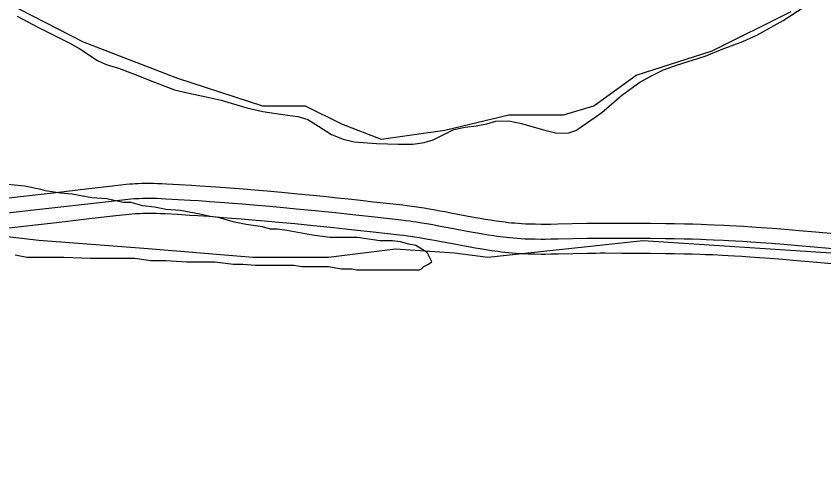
# Model space of a CAD drawing. Extents: x 3245246 to 3283090, y 806824 to 832173.
# Drawn here: x 3257603 to 3258412, y 828011 to 828483 of the extents above; entities that cross this region are included whole.
import ezdxf

# ---------------------------------------------------------------- set-up
doc = ezdxf.new("R2010")
doc.units = 0
for name, color, linetype in [('V-ROAD-CNTR', 7, 'Continuous'), ('V-SITE-VEGE', 7, 'Continuous'), ('V-TOPO-SHOR', 7, 'Continuous')]:
    doc.layers.add(name, color=color, linetype=linetype)

msp = doc.modelspace()

# ---------------------------------------------------------------- linework, layer by layer
at = {"layer": 'V-ROAD-CNTR'}
for points in [[(3258117.15, 828274.99), (3258113.22, 828275.14), (3258109.54, 828275.33), (3258105.96, 828275.58), (3258102.49, 828275.86), (3258099.12, 828276.18), (3258095.85, 828276.52), (3258092.68, 828276.89), (3258089.6, 828277.27), (3258086.6, 828277.67), (3258083.72, 828278.07), (3258078.05, 828278.92), (3258072.75, 828279.78), (3258067.75, 828280.63), (3258063.06, 828281.46), (3258054.19, 828283.1), (3258038.53, 828286.09), (3258032.61, 828287.21), (3258027.39, 828288.18), (3258022.82, 828289.01), (3258018.77, 828289.72), (3258011.72, 828290.91), (3258006.37, 828291.75), (3258002.35, 828292.35), (3257999.3, 828292.78), (3257994.74, 828293.37), (3257990.2, 828293.92), (3257960.71, 828297.21), (3257947.81, 828298.62), (3257935.72, 828299.93), (3257924.37, 828301.13), (3257913.73, 828302.24), (3257903.74, 828303.26), (3257885.03, 828305.11), (3257868.64, 828306.67), (3257854.28, 828307.97), (3257841.72, 828309.06), (3257830.71, 828309.98), (3257821.08, 828310.75), (3257812.64, 828311.4), (3257797.9, 828312.47), (3257786.82, 828313.22), (3257778.5, 828313.75), (3257766.04, 828314.5), (3257753.54, 828315.18), (3257748.63, 828315.41), (3257744.27, 828315.56), (3257740.43, 828315.65), (3257737.05, 828315.69), (3257734.07, 828315.69), (3257731.46, 828315.67), (3257729.13, 828315.62), (3257725.14, 828315.48), (3257722.09, 828315.33), (3257719.77, 828315.18), (3257716.35, 828314.9), (3257712.97, 828314.57), (3257699.25, 828313.04), (3257675.4, 828310.33), (3257639.68, 828306.21), (3257621.84, 828304.15), (3257604, 828302.13), (3257586.19, 828300.15)], [(3258116.58, 828260), (3258112.54, 828260.15), (3258108.62, 828260.36), (3258104.84, 828260.62), (3258101.18, 828260.92), (3258097.64, 828261.25), (3258094.21, 828261.61), (3258090.89, 828261.99), (3258087.68, 828262.39), (3258084.57, 828262.8), (3258081.57, 828263.23), (3258075.74, 828264.1), (3258070.29, 828264.98), (3258065.18, 828265.86), (3258060.39, 828266.7), (3258051.42, 828268.36), (3258035.73, 828271.35), (3258029.84, 828272.47), (3258024.69, 828273.43), (3258020.17, 828274.24), (3258016.22, 828274.94), (3258009.3, 828276.11), (3258004.11, 828276.92), (3258000.21, 828277.5), (3257997.28, 828277.91), (3257992.88, 828278.49), (3257988.48, 828279.02), (3257959.07, 828282.3), (3257946.19, 828283.71), (3257934.12, 828285.01), (3257922.81, 828286.21), (3257912.19, 828287.32), (3257902.24, 828288.33), (3257883.58, 828290.18), (3257867.25, 828291.73), (3257852.95, 828293.03), (3257840.44, 828294.12), (3257829.49, 828295.03), (3257819.91, 828295.8), (3257811.53, 828296.44), (3257796.85, 828297.51), (3257785.84, 828298.25), (3257777.58, 828298.78), (3257765.18, 828299.52), (3257752.79, 828300.2), (3257748.01, 828300.42), (3257743.83, 828300.57), (3257740.16, 828300.65), (3257736.95, 828300.69), (3257734.14, 828300.69), (3257731.69, 828300.67), (3257729.54, 828300.63), (3257725.78, 828300.5), (3257722.96, 828300.35), (3257720.85, 828300.22), (3257717.69, 828299.96), (3257714.54, 828299.65), (3257700.93, 828298.14), (3257677.11, 828295.43), (3257641.4, 828291.3), (3257623.54, 828289.25), (3257605.68, 828287.22), (3257587.82, 828285.24)], [(3258116.01, 828245.01), (3258111.85, 828245.17), (3258107.71, 828245.39), (3258103.72, 828245.66), (3258099.87, 828245.98), (3258096.16, 828246.32), (3258092.57, 828246.7), (3258089.11, 828247.1), (3258085.77, 828247.51), (3258082.54, 828247.94), (3258079.41, 828248.38), (3258073.43, 828249.28), (3258067.83, 828250.19), (3258062.61, 828251.08), (3258057.72, 828251.94), (3258048.65, 828253.62), (3258032.93, 828256.62), (3258027.07, 828257.72), (3258021.98, 828258.67), (3258017.53, 828259.48), (3258013.68, 828260.16), (3258006.89, 828261.3), (3258001.84, 828262.1), (3257998.07, 828262.66), (3257995.26, 828263.05), (3257991.02, 828263.61), (3257986.76, 828264.11), (3257957.42, 828267.39), (3257944.57, 828268.8), (3257932.53, 828270.1), (3257921.24, 828271.29), (3257910.65, 828272.4), (3257900.74, 828273.41), (3257882.13, 828275.25), (3257865.86, 828276.79), (3257851.63, 828278.09), (3257839.17, 828279.17), (3257828.27, 828280.08), (3257818.74, 828280.84), (3257810.41, 828281.48), (3257795.8, 828282.54), (3257784.85, 828283.29), (3257776.65, 828283.81), (3257764.33, 828284.55), (3257752.03, 828285.22), (3257747.4, 828285.43), (3257743.38, 828285.57), (3257739.89, 828285.66), (3257736.85, 828285.69), (3257734.21, 828285.69), (3257731.91, 828285.67), (3257729.94, 828285.63), (3257726.42, 828285.51), (3257723.83, 828285.38), (3257721.94, 828285.26), (3257719.04, 828285.02), (3257716.11, 828284.73), (3257702.6, 828283.23), (3257678.82, 828280.53), (3257643.12, 828276.4), (3257625.24, 828274.35), (3257607.35, 828272.32), (3257589.46, 828270.33)], [(3258422.61, 828265.31), (3258403.96, 828266.95), (3258387.64, 828268.35), (3258373.34, 828269.53), (3258360.81, 828270.52), (3258349.83, 828271.33), (3258340.21, 828272), (3258331.78, 828272.55), (3258324.41, 828273), (3258317.94, 828273.37), (3258312.27, 828273.67), (3258302.38, 828274.14), (3258294.94, 828274.45), (3258289.34, 828274.65), (3258280.96, 828274.91), (3258272.58, 828275.11), (3258262.56, 828275.29), (3258253.79, 828275.42), (3258238.49, 828275.59), (3258227.02, 828275.68), (3258209.84, 828275.76), (3258192.65, 828275.83), (3258187.81, 828275.83), (3258183.24, 828275.79), (3258174.76, 828275.66), (3258145.52, 828274.97), (3258138.33, 828274.85), (3258132.96, 828274.81), (3258128.98, 828274.8), (3258122.95, 828274.86), (3258120, 828274.91), (3258116.97, 828274.99)], [(3258421.26, 828250.37), (3258402.66, 828252), (3258386.38, 828253.4), (3258372.13, 828254.58), (3258359.67, 828255.56), (3258348.75, 828256.37), (3258339.2, 828257.04), (3258330.84, 828257.58), (3258323.52, 828258.03), (3258317.12, 828258.39), (3258311.52, 828258.69), (3258301.71, 828259.16), (3258294.35, 828259.46), (3258288.83, 828259.66), (3258280.55, 828259.92), (3258272.27, 828260.12), (3258262.31, 828260.3), (3258253.6, 828260.42), (3258238.36, 828260.59), (3258226.92, 828260.68), (3258209.77, 828260.76), (3258192.62, 828260.83), (3258187.87, 828260.83), (3258183.41, 828260.8), (3258175.06, 828260.66), (3258145.82, 828259.97), (3258138.51, 828259.85), (3258133.03, 828259.81), (3258128.91, 828259.8), (3258122.75, 828259.86), (3258119.66, 828259.92), (3258116.58, 828260)], [(3258419.91, 828235.43), (3258401.36, 828237.06), (3258385.12, 828238.46), (3258370.93, 828239.63), (3258358.52, 828240.61), (3258347.68, 828241.41), (3258338.19, 828242.07), (3258329.9, 828242.61), (3258322.64, 828243.05), (3258316.3, 828243.41), (3258310.76, 828243.71), (3258301.04, 828244.17), (3258293.77, 828244.47), (3258288.33, 828244.67), (3258280.14, 828244.92), (3258271.95, 828245.12), (3258262.07, 828245.3), (3258253.41, 828245.42), (3258238.22, 828245.59), (3258226.83, 828245.68), (3258209.7, 828245.76), (3258192.6, 828245.83), (3258187.93, 828245.83), (3258183.59, 828245.8), (3258175.36, 828245.67), (3258146.12, 828244.97), (3258138.69, 828244.85), (3258133.09, 828244.81), (3258128.85, 828244.8), (3258122.54, 828244.86), (3258119.33, 828244.92), (3258116.19, 828245)]]:
    msp.add_lwpolyline(points, dxfattribs=at)
at = {"layer": 'V-SITE-VEGE'}
for p, q in [((3258371.5, 828478.98), (3258392.45, 828492.53)), ((3257603.71, 828483.24), (3257624.38, 828472.32)), ((3258345.05, 828464.18), (3258371.5, 828478.98)), ((3257624.38, 828472.32), (3257655.67, 828456.54)), ((3258331.15, 828457.85), (3258345.05, 828464.18)), ((3257655.67, 828456.54), (3257666.47, 828450.41)), ((3258310.36, 828450.29), (3258331.15, 828457.85)), ((3257666.47, 828450.41), (3257684.06, 828438.94)), ((3258293.27, 828443.16), (3258310.36, 828450.29)), ((3257684.06, 828438.94), (3257692.79, 828434.97)), ((3258264.69, 828434.22), (3258293.27, 828443.16)), ((3257692.79, 828434.97), (3257705.19, 828431.13)), ((3257705.19, 828431.13), (3257720.37, 828425.63)), ((3258251.53, 828429.45), (3258264.69, 828434.22)), ((3257720.37, 828425.63), (3257741.28, 828417.34)), ((3258227.79, 828417.04), (3258239.41, 828423.6)), ((3258239.41, 828423.6), (3258251.53, 828429.45)), ((3257741.28, 828417.34), (3257761.33, 828409.6)), ((3258209.32, 828403.96), (3258227.79, 828417.04)), ((3257761.33, 828409.6), (3257775.68, 828406.06)), ((3257775.68, 828406.06), (3257793.02, 828402.44)), ((3257793.02, 828402.44), (3257808.25, 828399.05)), ((3257808.25, 828399.05), (3257833.93, 828391.34)), ((3258189.67, 828386.68), (3258209.32, 828403.96)), ((3257833.93, 828391.34), (3257850.04, 828387.93)), ((3257850.04, 828387.93), (3257870.04, 828384.94)), ((3257870.04, 828384.94), (3257885.13, 828382.97)), ((3257885.13, 828382.97), (3257894.91, 828379.9)), ((3258174.25, 828375.99), (3258189.67, 828386.68)), ((3257894.91, 828379.9), (3257905.65, 828373.1)), ((3258063.79, 828373.58), (3258074.58, 828375.41)), ((3258074.58, 828375.41), (3258083.45, 828378)), ((3258083.45, 828378), (3258096.66, 828378.36)), ((3258096.66, 828378.36), (3258109.27, 828375.74)), ((3258109.27, 828375.74), (3258131.12, 828369.54)), ((3258163.68, 828368.87), (3258174.25, 828375.99)), ((3257905.65, 828373.1), (3257918.64, 828364.67)), ((3258031.34, 828364.91), (3258041.33, 828369.76)), ((3258041.33, 828369.76), (3258052.65, 828372.1)), ((3258052.65, 828372.1), (3258063.79, 828373.58)), ((3258131.12, 828369.54), (3258144.59, 828366.2)), ((3258144.59, 828366.2), (3258156.75, 828366.58)), ((3258156.75, 828366.58), (3258163.68, 828368.87)), ((3257918.64, 828364.67), (3257930.49, 828359.96)), ((3257930.49, 828359.96), (3257941.35, 828357.56)), ((3257941.35, 828357.56), (3257963.84, 828355.92)), ((3258011.58, 828356.62), (3258020.63, 828359.38)), ((3258020.63, 828359.38), (3258031.34, 828364.91)), ((3257963.84, 828355.92), (3257986, 828354.99)), ((3257986, 828354.99), (3258000.44, 828354.97)), ((3258000.44, 828354.97), (3258011.58, 828356.62)), ((3257611, 828313.07), (3257576.08, 828316.57)), ((3257627.28, 828309.58), (3257611, 828313.07)), ((3257631.94, 828308.41), (3257627.28, 828309.58)), ((3257647.06, 828306.08), (3257631.94, 828308.41)), ((3257658.7, 828304.92), (3257647.06, 828306.08)), ((3257678.48, 828301.43), (3257658.7, 828304.92)), ((3257693.61, 828300.26), (3257678.48, 828301.43)), ((3257709.9, 828296.77), (3257693.61, 828300.26)), ((3257718.05, 828296.77), (3257709.9, 828296.77)), ((3257729.68, 828293.27), (3257718.05, 828296.77)), ((3257741.32, 828292.11), (3257729.68, 828293.27)), ((3257752.95, 828289.78), (3257741.32, 828292.11)), ((3257766.92, 828288.61), (3257752.95, 828289.78)), ((3257786.7, 828285.12), (3257766.92, 828288.61)), ((3257797.17, 828282.79), (3257786.7, 828285.12)), ((3257805.31, 828281.63), (3257797.17, 828282.79)), ((3257809.97, 828280.46), (3257805.31, 828281.63)), ((3257821.61, 828276.97), (3257809.97, 828280.46)), ((3257833.24, 828274.64), (3257821.61, 828276.97)), ((3257849.53, 828272.31), (3257833.24, 828274.64)), ((3257857.68, 828269.98), (3257849.53, 828272.31)), ((3257864.66, 828269.98), (3257857.68, 828269.98)), ((3257873.97, 828268.82), (3257864.66, 828269.98)), ((3257899.57, 828264.16), (3257873.97, 828268.82)), ((3257917.02, 828261.83), (3257899.57, 828264.16)), ((3257944.95, 828261.82), (3257917.02, 828261.83)), ((3257967.06, 828258.33), (3257944.95, 828261.82)), ((3257979.86, 828258.33), (3257967.06, 828258.33)), ((3257988, 828257.17), (3257979.86, 828258.33)), ((3257996.15, 828254.84), (3257988, 828257.17)), ((3258003.13, 828253.67), (3257996.15, 828254.84)), ((3258014.76, 828246.69), (3258003.13, 828253.67)), ((3257601.67, 828244.42), (3257613.31, 828242.09)), ((3258019.42, 828237.38), (3258014.76, 828246.69)), ((3257613.31, 828242.09), (3257650.55, 828242.08)), ((3257650.55, 828242.08), (3257677.31, 828240.91)), ((3257677.31, 828240.91), (3257721.53, 828240.91)), ((3257721.53, 828240.91), (3257737.82, 828238.58)), ((3257737.82, 828238.58), (3257752.95, 828238.58)), ((3257752.95, 828238.58), (3257773.89, 828237.41)), ((3257773.89, 828237.41), (3257801.82, 828237.41)), ((3257801.82, 828237.41), (3257820.44, 828235.08)), ((3258015.93, 828235.05), (3258019.42, 828237.38)), ((3257820.44, 828235.08), (3257829.75, 828235.08)), ((3257829.75, 828235.08), (3257842.55, 828233.91)), ((3257842.55, 828233.91), (3257880.95, 828233.91)), ((3257880.95, 828233.91), (3257889.09, 828232.74)), ((3257889.09, 828232.74), (3257915.85, 828232.74)), ((3257915.85, 828232.74), (3257928.65, 828230.41)), ((3257928.65, 828230.41), (3257939.12, 828230.41)), ((3257939.12, 828230.41), (3257943.78, 828229.24)), ((3257943.78, 828229.24), (3258006.62, 828229.23)), ((3258006.62, 828229.23), (3258008.94, 828230.4)), ((3258008.94, 828230.4), (3258011.27, 828232.72)), ((3258011.27, 828232.72), (3258015.93, 828235.05))]:
    msp.add_line(p, q, dxfattribs=at)
at = {"layer": 'V-TOPO-SHOR'}
for points in [[(3257325.68, 828634.24), (3257669.88, 828457.57), (3257764.31, 828421.02), (3257849.6, 828393.6), (3257892.24, 828393.6), (3257928.79, 828375.33), (3257968.39, 828360.09), (3258032.36, 828369.23), (3258096.33, 828384.46), (3258151.16, 828384.46), (3258181.62, 828393.6), (3258224.26, 828424.06), (3258300.41, 828448.43), (3258379.61, 828488.03)], [(3257150.12, 828011.07), (3257179.57, 828036.3), (3257196.4, 828053.12), (3257213.24, 828086.76), (3257230.09, 828128.82), (3257242.72, 828170.88), (3257255.36, 828217.14), (3257255.38, 828259.2), (3257259.6, 828280.23), (3257272.23, 828305.47), (3257289.06, 828313.87), (3257318.5, 828318.06), (3257377.38, 828292.8), (3257516.18, 828271.71), (3257625.54, 828259.04), (3257734.9, 828250.58), (3257840.06, 828242.12), (3257915.77, 828242.09), (3257983.07, 828250.47), (3258041.96, 828246.24), (3258075.61, 828242.02), (3258231.25, 828258.78), (3258424.74, 828246.07)]]:
    msp.add_lwpolyline(points, dxfattribs=at)

doc.saveas('drawing.dxf')
